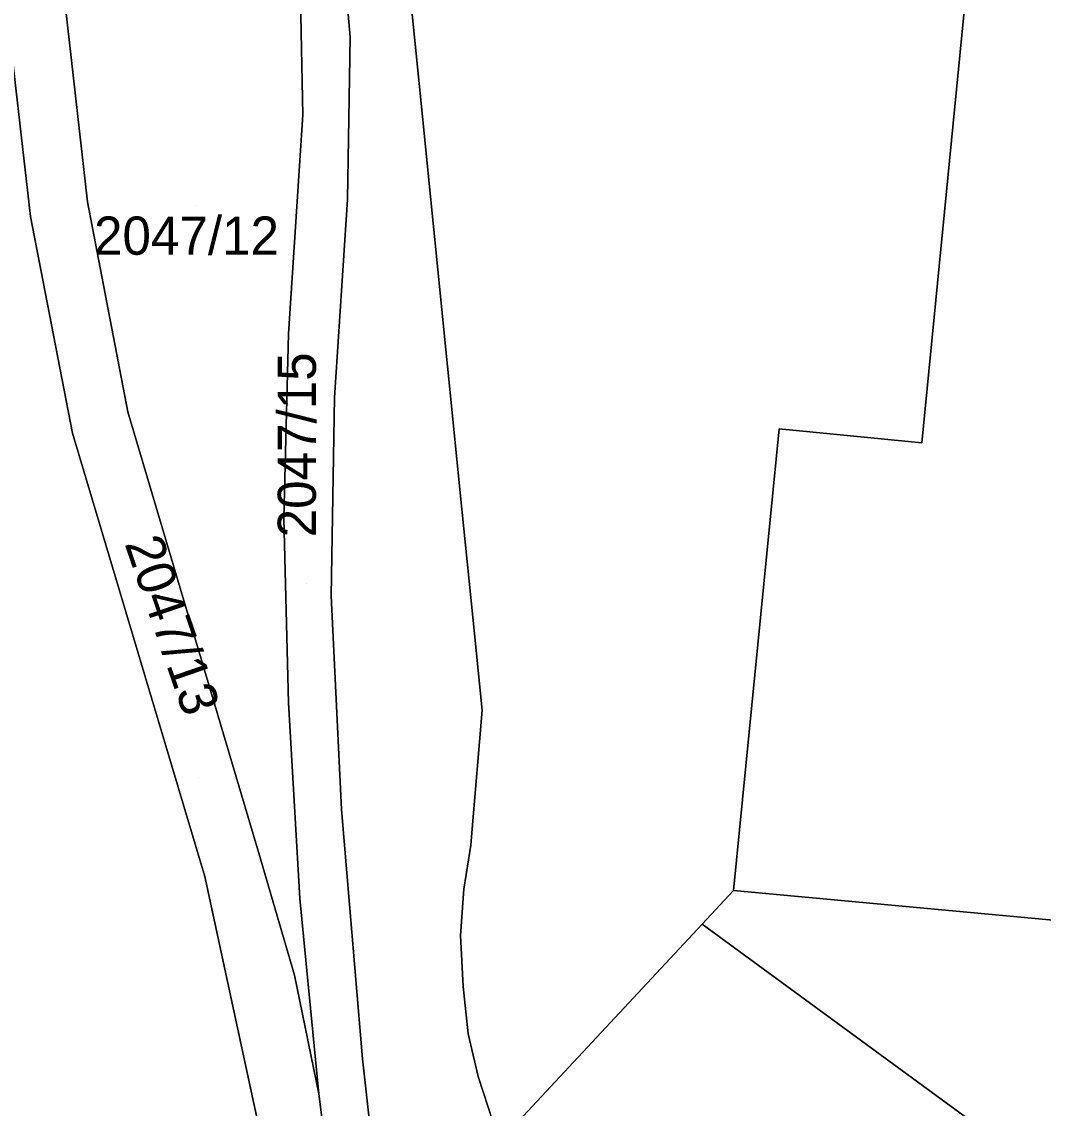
# Model space of a CAD drawing. Extents: x -263423 to -261326, y -1240067 to -1237864.
# Drawn here: x -262444.5 to -262391.2, y -1239305.3 to -1239248.6 of the extents above; entities that cross this region are included whole.
import ezdxf

# ---------------------------------------------------------------- set-up
doc = ezdxf.new("R2010")
doc.units = 0
for name, color, linetype in [('body_kn', 7, 'Continuous'), ('kladpar_druhypozemkov', 7, 'Continuous'), ('kladpar_hranice', 7, 'Continuous'), ('kladpar_parcelnecisla', 7, 'Continuous'), ('kladpar_plochy', 7, 'Continuous')]:
    doc.layers.add(name, color=color, linetype=linetype)

msp = doc.modelspace()

# ---------------------------------------------------------------- linework, layer by layer
at = {"layer": 'body_kn'}
for p, q in [((-262427.38, -1239249.37), (-262427.38, -1239249.37)), ((-262423.78, -1239251.79), (-262423.78, -1239251.79)), ((-262429.86, -1239253.43), (-262429.86, -1239253.43)), ((-262441.11, -1239257.98), (-262441.11, -1239257.98)), ((-262427.52, -1239257.85), (-262427.52, -1239257.85)), ((-262444.08, -1239258.74), (-262444.08, -1239258.74)), ((-262430.6, -1239264.87), (-262430.6, -1239264.87)), ((-262428.21, -1239268.2), (-262428.21, -1239268.2)), ((-262439, -1239268.95), (-262439, -1239268.95)), ((-262404.97, -1239269.83), (-262404.97, -1239269.83)), ((-262441.89, -1239270.06), (-262441.89, -1239270.06)), ((-262397.51, -1239270.56), (-262397.51, -1239270.56)), ((-262430.85, -1239274.51), (-262430.85, -1239274.51)), ((-262421.54, -1239274.04), (-262421.54, -1239274.04)), ((-262428.37, -1239278.57), (-262428.37, -1239278.57)), ((-262428.37, -1239278.57), (-262428.37, -1239278.57)), ((-262420.98, -1239279.68), (-262420.98, -1239279.68)), ((-262430.6, -1239284.15), (-262430.6, -1239284.15)), ((-262420.49, -1239284.54), (-262420.49, -1239284.54)), ((-262427.83, -1239289.72), (-262427.83, -1239289.72)), ((-262421.02, -1239290.94), (-262421.02, -1239290.94)), ((-262421.08, -1239291.6), (-262421.08, -1239291.6)), ((-262432.07, -1239292.3), (-262432.07, -1239292.3)), ((-262434.97, -1239293.22), (-262434.97, -1239293.22)), ((-262430.02, -1239294.38), (-262430.02, -1239294.38)), ((-262430.02, -1239294.38), (-262430.02, -1239294.38)), ((-262421.45, -1239293.89), (-262421.45, -1239293.89)), ((-262407.35, -1239293.96), (-262407.35, -1239293.96)), ((-262408.99, -1239295.72), (-262408.99, -1239295.72)), ((-262408.99, -1239295.72), (-262408.99, -1239295.72)), ((-262421.62, -1239296.31), (-262421.62, -1239296.31)), ((-262430.29, -1239298.39), (-262430.29, -1239298.39)), ((-262421.48, -1239298.98), (-262421.48, -1239298.98)), ((-262421.21, -1239301.45), (-262421.21, -1239301.45)), ((-262426.74, -1239302.75), (-262426.74, -1239302.75)), ((-262420.69, -1239303.68), (-262420.69, -1239303.68)), ((-262429.02, -1239304.59), (-262429.02, -1239304.59))]:
    msp.add_line(p, q, dxfattribs=at)
at = {"layer": 'kladpar_druhypozemkov'}
for p, q in [((-262435.44, -1239258.14), (-262435.44, -1239258.14)), ((-262429.68, -1239277.92), (-262429.68, -1239277.92)), ((-262435.29, -1239288.08), (-262435.29, -1239288.08))]:
    msp.add_line(p, q, dxfattribs=at)
at = {"layer": 'kladpar_hranice'}
for points in [[(-262430.02, -1239294.38), (-262429.02, -1239304.59), (-262430.29, -1239298.39), (-262432.07, -1239292.3), (-262439, -1239268.95), (-262441.11, -1239257.98), (-262442.37, -1239246.88), (-262442.73, -1239236.48), (-262442.58, -1239226.06), (-262442.93, -1239219.52), (-262444.38, -1239213.14), (-262439.28, -1239223.33), (-262434.59, -1239230.57), (-262431.91, -1239235.68), (-262430.56, -1239241.28), (-262429.97, -1239247.34), (-262429.86, -1239253.43), (-262430.6, -1239264.87), (-262430.85, -1239274.51), (-262430.6, -1239284.15), (-262430.02, -1239294.38)], [(-262392.51, -1239219.6), (-262397.51, -1239270.56), (-262404.97, -1239269.83), (-262407.35, -1239293.96), (-262408.99, -1239295.72), (-262419.54, -1239307.04), (-262419.91, -1239306.09), (-262420.69, -1239303.68), (-262421.21, -1239301.45), (-262421.48, -1239298.98), (-262421.62, -1239296.31), (-262421.45, -1239293.89), (-262421.08, -1239291.6), (-262421.02, -1239290.94), (-262420.49, -1239284.54), (-262420.98, -1239279.68), (-262421.54, -1239274.04), (-262423.78, -1239251.79), (-262426.02, -1239229.54)], [(-262357.78, -1239223.01), (-262365.17, -1239297.96), (-262390.84, -1239295.5), (-262407.35, -1239293.96), (-262404.97, -1239269.83), (-262397.51, -1239270.56), (-262392.51, -1239219.6), (-262357.78, -1239223.01)], [(-262408.99, -1239295.72), (-262407.35, -1239293.96), (-262390.84, -1239295.5), (-262365.17, -1239297.96), (-262357.78, -1239223.01), (-262340.09, -1239224.75), (-262331.64, -1239247.44), (-262330.92, -1239250.42), (-262330.53, -1239252.77), (-262330.57, -1239255.63), (-262331.19, -1239258.75), (-262332.3, -1239262.51), (-262346.55, -1239306.04), (-262357.51, -1239307.7), (-262363.64, -1239309.91), (-262373.02, -1239311.56), (-262379.68, -1239311.03), (-262389.08, -1239309), (-262392, -1239307.81), (-262394.55, -1239306.3), (-262408.99, -1239295.72)], [(-262426.02, -1239229.54), (-262423.78, -1239251.79), (-262421.54, -1239274.04), (-262420.98, -1239279.68), (-262420.49, -1239284.54), (-262421.02, -1239290.94), (-262421.08, -1239291.6), (-262421.45, -1239293.89), (-262421.62, -1239296.31), (-262421.48, -1239298.98), (-262421.21, -1239301.45), (-262420.69, -1239303.68), (-262419.91, -1239306.09), (-262419.54, -1239307.04), (-262425.65, -1239312.48), (-262426.74, -1239302.75), (-262427.83, -1239289.72), (-262428.37, -1239278.57), (-262428.21, -1239268.2), (-262427.52, -1239257.85), (-262427.38, -1239249.37), (-262428.11, -1239240.93)], [(-262441.89, -1239270.06), (-262434.97, -1239293.22), (-262431.04, -1239311.46), (-262447.78, -1239339.7), (-262449.25, -1239340.3), (-262450.61, -1239337.27), (-262456.15, -1239339.3), (-262465.24, -1239330.62), (-262470.49, -1239322.62), (-262479.29, -1239308), (-262485.59, -1239296.39), (-262491.91, -1239283.04), (-262497.15, -1239272.38), (-262503.29, -1239259.26), (-262479.26, -1239236.59)], [(-262428.11, -1239240.93), (-262427.38, -1239249.37), (-262427.52, -1239257.85), (-262428.21, -1239268.2), (-262428.37, -1239278.57)], [(-262445.39, -1239247.29), (-262444.08, -1239258.74), (-262441.89, -1239270.06)], [(-262427.55, -1239321.95), (-262427.69, -1239321.57), (-262430.35, -1239314.16), (-262431.04, -1239311.46), (-262434.97, -1239293.22), (-262441.89, -1239270.06), (-262444.08, -1239258.74), (-262445.39, -1239247.29)], [(-262442.37, -1239246.88), (-262441.11, -1239257.98), (-262439, -1239268.95), (-262432.07, -1239292.3), (-262430.29, -1239298.39), (-262429.02, -1239304.59), (-262427.97, -1239312.86), (-262426.08, -1239318.49), (-262425.88, -1239319.08), (-262427.55, -1239321.95)], [(-262428.37, -1239278.57), (-262427.83, -1239289.72), (-262426.74, -1239302.75), (-262425.65, -1239312.48), (-262425.63, -1239312.69), (-262424.37, -1239316.1), (-262424.28, -1239316.35), (-262425.88, -1239319.08), (-262426.08, -1239318.49), (-262427.97, -1239312.86), (-262429.02, -1239304.59), (-262430.02, -1239294.38), (-262430.6, -1239284.15), (-262430.85, -1239274.51), (-262430.6, -1239264.87), (-262429.86, -1239253.43), (-262429.97, -1239247.34)], [(-262389.91, -1239316.76), (-262392.84, -1239316.14), (-262394.17, -1239315.2), (-262395.38, -1239314.25), (-262396.78, -1239313.31), (-262398.37, -1239312.49), (-262399.84, -1239311.87), (-262401.36, -1239311.37), (-262403.08, -1239311.13), (-262402.89, -1239310.11), (-262408.5, -1239306.2), (-262414.68, -1239315.48), (-262414.99, -1239315.03), (-262416.57, -1239312.74), (-262417.92, -1239310.4), (-262419.01, -1239308.37), (-262419.54, -1239307.04), (-262408.99, -1239295.72), (-262394.55, -1239306.3), (-262392, -1239307.81), (-262389.08, -1239309)]]:
    msp.add_lwpolyline(points, dxfattribs=at)
at = {"layer": 'kladpar_plochy'}
for p, q in [((-262426.02, -1239229.54), (-262423.78, -1239251.79)), ((-262427.38, -1239249.37), (-262428.11, -1239240.93)), ((-262445.39, -1239247.29), (-262444.08, -1239258.74)), ((-262427.52, -1239257.85), (-262427.38, -1239249.37)), ((-262423.78, -1239251.79), (-262421.54, -1239274.04)), ((-262428.21, -1239268.2), (-262427.52, -1239257.85)), ((-262444.08, -1239258.74), (-262441.89, -1239270.06)), ((-262428.37, -1239278.57), (-262428.21, -1239268.2)), ((-262441.89, -1239270.06), (-262434.97, -1239293.22)), ((-262421.54, -1239274.04), (-262420.98, -1239279.68)), ((-262427.83, -1239289.72), (-262428.37, -1239278.57)), ((-262420.98, -1239279.68), (-262420.49, -1239284.54)), ((-262420.49, -1239284.54), (-262421.02, -1239290.94)), ((-262426.74, -1239302.75), (-262427.83, -1239289.72)), ((-262421.02, -1239290.94), (-262421.08, -1239291.6)), ((-262421.08, -1239291.6), (-262421.45, -1239293.89)), ((-262434.97, -1239293.22), (-262431.04, -1239311.46)), ((-262421.45, -1239293.89), (-262421.62, -1239296.31)), ((-262421.62, -1239296.31), (-262421.48, -1239298.98)), ((-262421.48, -1239298.98), (-262421.21, -1239301.45)), ((-262421.21, -1239301.45), (-262420.69, -1239303.68)), ((-262425.65, -1239312.48), (-262426.74, -1239302.75)), ((-262420.69, -1239303.68), (-262419.91, -1239306.09))]:
    msp.add_line(p, q, dxfattribs=at)
for points in [[(-262430.02, -1239294.38), (-262429.02, -1239304.59), (-262430.29, -1239298.39), (-262432.07, -1239292.3), (-262439, -1239268.95), (-262441.11, -1239257.98), (-262442.37, -1239246.88), (-262442.73, -1239236.48), (-262442.58, -1239226.06), (-262442.93, -1239219.52), (-262444.38, -1239213.14), (-262439.28, -1239223.33), (-262434.59, -1239230.57), (-262431.91, -1239235.68), (-262430.56, -1239241.28), (-262429.97, -1239247.34), (-262429.86, -1239253.43), (-262430.6, -1239264.87), (-262430.85, -1239274.51), (-262430.6, -1239284.15)], [(-262357.78, -1239223.01), (-262365.17, -1239297.96), (-262390.84, -1239295.5), (-262407.35, -1239293.96), (-262404.97, -1239269.83), (-262397.51, -1239270.56), (-262392.51, -1239219.6)], [(-262408.99, -1239295.72), (-262407.35, -1239293.96), (-262390.84, -1239295.5), (-262365.17, -1239297.96), (-262357.78, -1239223.01), (-262340.09, -1239224.75), (-262331.64, -1239247.44), (-262330.92, -1239250.42), (-262330.53, -1239252.77), (-262330.57, -1239255.63), (-262331.19, -1239258.75), (-262332.3, -1239262.51), (-262346.55, -1239306.04), (-262357.51, -1239307.7), (-262363.64, -1239309.91), (-262373.02, -1239311.56), (-262379.68, -1239311.03), (-262389.08, -1239309), (-262392, -1239307.81), (-262394.55, -1239306.3)]]:
    msp.add_lwpolyline(points, close=True, dxfattribs=at)
for points in [[(-262392.51, -1239219.6), (-262397.51, -1239270.56), (-262404.97, -1239269.83), (-262407.35, -1239293.96), (-262408.99, -1239295.72), (-262419.54, -1239307.04), (-262419.91, -1239306.09), (-262420.69, -1239303.68), (-262421.21, -1239301.45), (-262421.48, -1239298.98), (-262421.62, -1239296.31), (-262421.45, -1239293.89), (-262421.08, -1239291.6), (-262421.02, -1239290.94), (-262420.49, -1239284.54), (-262420.98, -1239279.68), (-262421.54, -1239274.04), (-262423.78, -1239251.79), (-262426.02, -1239229.54)], [(-262428.11, -1239240.93), (-262427.38, -1239249.37), (-262427.52, -1239257.85), (-262428.21, -1239268.2), (-262428.37, -1239278.57), (-262427.83, -1239289.72), (-262426.74, -1239302.75), (-262425.65, -1239312.48), (-262425.63, -1239312.69), (-262424.37, -1239316.1), (-262424.28, -1239316.35), (-262425.88, -1239319.08), (-262426.08, -1239318.49), (-262427.97, -1239312.86), (-262429.02, -1239304.59), (-262430.02, -1239294.38), (-262430.6, -1239284.15), (-262430.85, -1239274.51), (-262430.6, -1239264.87), (-262429.86, -1239253.43), (-262429.97, -1239247.34)], [(-262442.37, -1239246.88), (-262441.11, -1239257.98), (-262439, -1239268.95), (-262432.07, -1239292.3), (-262430.29, -1239298.39), (-262429.02, -1239304.59), (-262427.97, -1239312.86), (-262426.08, -1239318.49), (-262425.88, -1239319.08), (-262427.55, -1239321.95), (-262427.69, -1239321.57), (-262430.35, -1239314.16), (-262431.04, -1239311.46), (-262434.97, -1239293.22), (-262441.89, -1239270.06), (-262444.08, -1239258.74), (-262445.39, -1239247.29)], [(-262389.91, -1239316.76), (-262392.84, -1239316.14), (-262394.17, -1239315.2), (-262395.38, -1239314.25), (-262396.78, -1239313.31), (-262398.37, -1239312.49), (-262399.84, -1239311.87), (-262401.36, -1239311.37), (-262403.08, -1239311.13), (-262402.89, -1239310.11), (-262408.5, -1239306.2), (-262414.68, -1239315.48), (-262414.99, -1239315.03), (-262416.57, -1239312.74), (-262417.92, -1239310.4), (-262419.01, -1239308.37), (-262419.54, -1239307.04), (-262408.99, -1239295.72), (-262394.55, -1239306.3), (-262392, -1239307.81), (-262389.08, -1239309)]]:
    msp.add_lwpolyline(points, dxfattribs=at)

# ---------------------------------------------------------------- texts
at = {"layer": 'kladpar_parcelnecisla'}
msp.add_text('2047/12', height=2, dxfattribs=at).set_placement((-262440.769, -1239260.74))
for s, rotation, p in [('2047/15', 90, (-262429.17, -1239275.507)), ('2047/13', 289, (-262439.182, -1239275.826))]:
    msp.add_text(s, height=2, rotation=rotation, dxfattribs=at).set_placement(p)

doc.saveas('drawing.dxf')
